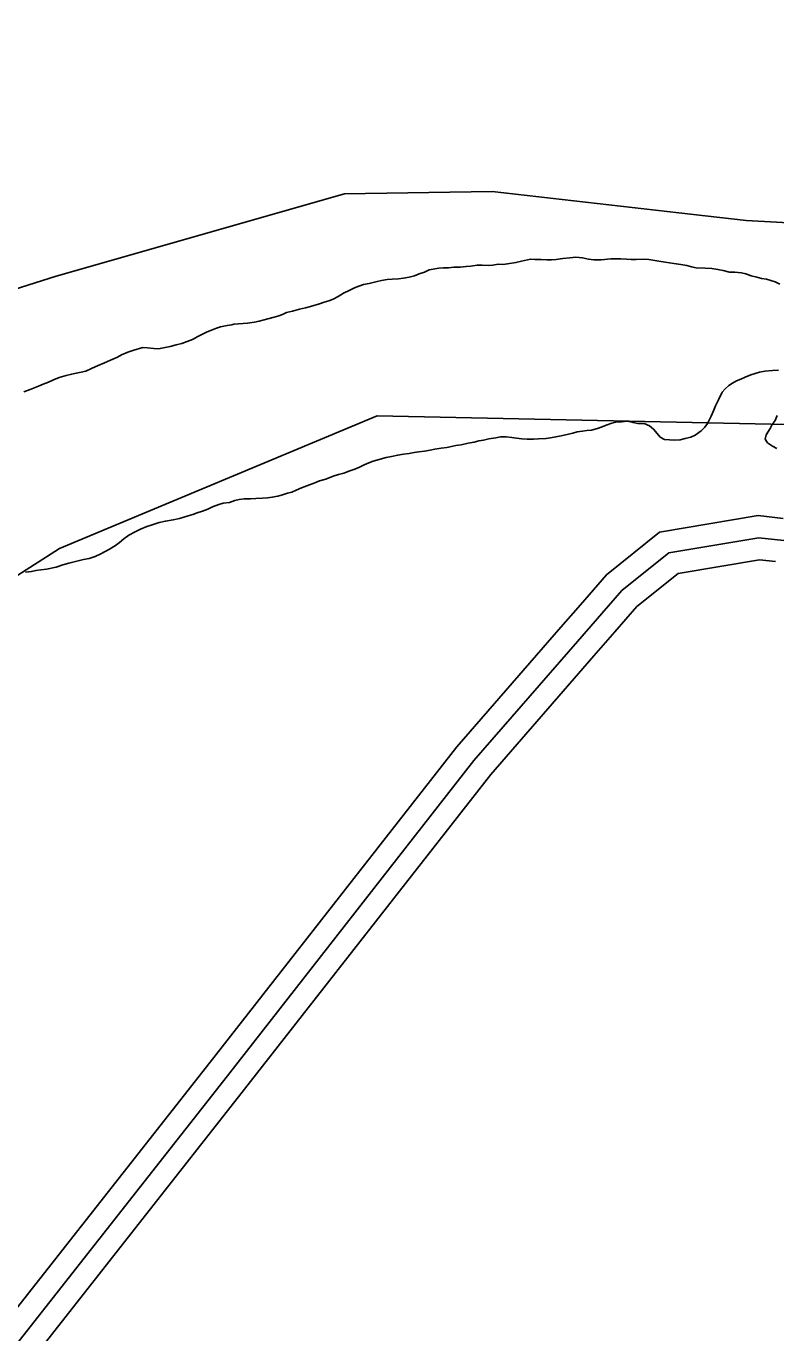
# Model space of a CAD drawing. Extents: x 3161665 to 3199565, y 885729 to 911164.
# Drawn here: x 3193713 to 3194227, y 905948 to 906843 of the extents above; entities that cross this region are included whole.
import ezdxf

# ---------------------------------------------------------------- set-up
doc = ezdxf.new("R2010")
doc.units = 0
doc.layers.add('V-ROAD-CNTR', color=7, linetype='Continuous')
doc.layers.add('V-TOPO-SHOR', color=7, linetype='Continuous')

msp = doc.modelspace()

# ---------------------------------------------------------------- linework, layer by layer
at = {"layer": 'V-ROAD-CNTR'}
for points in [[(3194093.22, 906446.7), (3194111.12, 906467.24), (3194147.53, 906496.35), (3194215.08, 906507.69), (3194232.12, 906505.84)], [(3193231.36, 905345.84), (3193307.49, 905444.34), (3193586.69, 905787.55), (3193851.39, 906123.91), (3194020.26, 906339.82), (3194091.17, 906421.53), (3194121.54, 906456.37), (3194153.86, 906482.21), (3194215.52, 906492.55), (3194314.12, 906481.89), (3194424.79, 906468.15), (3194500.02, 906448.23), (3194552.75, 906432.96), (3194605.7, 906429.47), (3194679.59, 906425.3), (3194722.51, 906417.39), (3194747.94, 906406.45), (3194811.46, 906359.43), (3195143.57, 906066.23), (3195364.6, 905881.16), (3195542.7, 905736.49), (3195997.92, 905351.12)], [(3194116.87, 906428.18), (3194131.96, 906445.49), (3194160.18, 906468.06), (3194215.96, 906477.42), (3194226.86, 906476.24)], [(3193303.62, 905463.35), (3193574.98, 905796.92), (3193839.59, 906133.17), (3194008.68, 906349.36), (3194079.85, 906431.37), (3194093.22, 906446.7)], [(3193325.29, 905442.45), (3193598.41, 905778.18), (3193863.19, 906114.65), (3194031.84, 906330.28), (3194102.49, 906411.68), (3194116.87, 906428.18)]]:
    msp.add_lwpolyline(points, dxfattribs=at)
at = {"layer": 'V-TOPO-SHOR'}
for points in [[(3193725.9, 906968.56), (3193574.34, 906739.64), (3193576.96, 906719.2), (3193583.14, 906700.53), (3193593.77, 906684.51), (3193615.05, 906664.91), (3193649.68, 906655.06), (3193695.01, 906659.41), (3193734.13, 906671.76), (3193931.52, 906728.19), (3194032.81, 906729.75), (3194160.73, 906715.25), (3194206.93, 906709.82), (3194244.24, 906707.96), (3194275.34, 906707), (3194303.77, 906703.39), (3194325.97, 906698.89), (3194343.73, 906693.52), (3194428.95, 906656.02), (3194539.05, 906620.23), (3194603.89, 906608.54), (3194665.19, 906605.74)], [(3193956.98, 906668.75), (3193960.88, 906669.48), (3193964.38, 906669.83), (3193968.66, 906669.98), (3193971.97, 906670.33), (3193975.87, 906671.06), (3193979.57, 906671.99), (3193982.89, 906673.31), (3193986.41, 906674.63), (3193989.73, 906676.15), (3193996.36, 906677.24), (3193999.47, 906677.4), (3194002.78, 906677.56), (3194006.47, 906677.9), (3194010.56, 906678.05), (3194010.95, 906678.05), (3194015.03, 906678.39), (3194018.15, 906678.74), (3194022.63, 906679.27), (3194025.93, 906679.24), (3194030.21, 906679.19), (3194033.32, 906679.34), (3194036.83, 906679.89), (3194040.13, 906679.85), (3194043.25, 906680.2), (3194049.09, 906681.11), (3194052.79, 906682.04), (3194059.03, 906683.33), (3194062.14, 906683.29), (3194066.42, 906683.24), (3194070.3, 906683), (3194073.41, 906682.97), (3194076.72, 906683.12), (3194081.2, 906683.85), (3194086.07, 906684.38), (3194090.16, 906684.72), (3194094.62, 906684.28), (3194098.89, 906683.45), (3194102.38, 906683.02), (3194107.44, 906682.96), (3194114.06, 906683.67), (3194117.36, 906683.63), (3194120.86, 906683.59), (3194124.94, 906683.35), (3194128.05, 906683.31), (3194131.36, 906683.27), (3194136.41, 906683.41), (3194140.1, 906683.17), (3194146.9, 906682.13), (3194151.36, 906681.3), (3194157.38, 906680.45), (3194162.04, 906679.81), (3194166.11, 906678.99), (3194169.4, 906678.17), (3194172.51, 906677.55), (3194178.73, 906677.29), (3194183.39, 906677.04), (3194187.47, 906676.41), (3194188.63, 906676.01), (3194191.15, 906675.59), (3194195.42, 906674.57), (3194199.11, 906674.53), (3194203.58, 906674.08), (3194206.68, 906673.47), (3194210.36, 906672.06), (3194214.24, 906671.05), (3194217.34, 906670.23), (3194220.83, 906669.8), (3194226.64, 906667.79), (3194229.93, 906666.2)], [(3193711.91, 906592.62), (3193716.2, 906594.13), (3193721.87, 906596.4), (3193725.19, 906597.72), (3193728.9, 906599.23), (3193732.22, 906600.75), (3193736.13, 906602.26), (3193741.01, 906603.76), (3193744.71, 906604.69), (3193747.83, 906605.24), (3193751.14, 906605.98), (3193754.46, 906606.72), (3193758.37, 906608.42), (3193762.86, 906610.51), (3193767.16, 906612.41), (3193771.27, 906614.3), (3193776.15, 906616.38), (3193778.89, 906617.91), (3193783.19, 906619.8), (3193787.29, 906621.12), (3193793.53, 906622.99), (3193796.64, 906622.76), (3193800.91, 906622.32), (3193804.21, 906622.09), (3193807.52, 906622.63), (3193812.2, 906623.55), (3193816.3, 906624.67), (3193820.2, 906625.6), (3193827.42, 906628.43), (3193831.14, 906630.53), (3193834.27, 906632.05), (3193837.59, 906633.57), (3193840.52, 906634.89), (3193843.84, 906636.22), (3193846.77, 906637.16), (3193851.25, 906638.08), (3193854.37, 906638.43), (3193855.73, 906638.8), (3193862.15, 906639.31), (3193865.27, 906639.67), (3193869.94, 906640.2), (3193873.06, 906640.94), (3193876.57, 906641.87), (3193882.62, 906643.35), (3193885.93, 906644.48), (3193889.06, 906645.62), (3193891.99, 906646.94), (3193896.08, 906647.87), (3193900.76, 906649.17), (3193904.86, 906650.1), (3193908.37, 906651.03), (3193914.42, 906652.91), (3193917.74, 906654.03), (3193920.86, 906654.97), (3193923.79, 906656.1), (3193927.3, 906657.81), (3193931.03, 906660.1), (3193935.33, 906662.19), (3193938.46, 906663.71), (3193941.39, 906665.04), (3193944.7, 906665.97), (3193948.41, 906666.71), (3193953.08, 906667.82), (3193956.98, 906668.75)], [(3194209.97, 906604.21), (3194206.06, 906602.51), (3194203.13, 906601.18), (3194200.2, 906600.05), (3194197.46, 906598.52), (3194194.91, 906596.8), (3194192.36, 906594.69), (3194190.39, 906592.19), (3194187.8, 906587.16), (3194185.81, 906582.91), (3194184.41, 906579.62), (3194182.81, 906575.75), (3194180.23, 906570.72), (3194178.45, 906568.22), (3194175.89, 906565.72), (3194171.97, 906562.85), (3194168.84, 906561.52), (3194165.14, 906560.59), (3194161.63, 906559.66), (3194157.74, 906559.32), (3194154.24, 906559.55), (3194150.94, 906559.78), (3194147.85, 906561.57), (3194145.93, 906563.92), (3194143.44, 906566.87), (3194140.55, 906569.24), (3194136.87, 906570.83), (3194132.59, 906570.88), (3194129.3, 906571.5), (3194125.61, 906572.32), (3194121.72, 906571.98), (3194118.41, 906572.02), (3194114.9, 906571.08), (3194111, 906569.77), (3194108.07, 906568.64), (3194104.95, 906567.5), (3194100.85, 906566.19), (3194097.74, 906566.03), (3194094.62, 906565.49), (3194091.12, 906565.14), (3194087.99, 906564.2), (3194085.07, 906563.46), (3194080, 906562.35), (3194076.49, 906561.61), (3194072.79, 906561.07), (3194069.68, 906560.52), (3194064.62, 906560.39), (3194061.11, 906560.04), (3194056.84, 906560.08), (3194053.15, 906560.32), (3194049.46, 906560.75), (3194046.16, 906561.18), (3194042.28, 906561.61), (3194038.58, 906561.66), (3194035.27, 906561.11), (3194030.59, 906560.39), (3194026.89, 906559.46), (3194023.77, 906558.91), (3194020.46, 906557.98), (3194016.37, 906557.44), (3194011.49, 906556.33), (3194007.99, 906555.79), (3194004.87, 906555.04), (3194001.75, 906554.5), (3193997.86, 906553.96), (3193993.57, 906553.23), (3193990.26, 906552.49), (3193986.36, 906551.95), (3193982.47, 906551.41), (3193979.35, 906550.86), (3193975.85, 906550.32), (3193971.95, 906549.78), (3193968.06, 906549.24), (3193963.77, 906548.32), (3193960.07, 906547.59), (3193951.28, 906544.96), (3193948.36, 906543.83), (3193945.04, 906542.51), (3193941.91, 906540.99), (3193938.59, 906539.47), (3193935.27, 906538.34), (3193931.17, 906536.84), (3193927.46, 906535.91), (3193923.76, 906534.78), (3193918.87, 906532.7), (3193914.58, 906531.58), (3193911.26, 906530.26), (3193907.55, 906528.75), (3193902.08, 906526.67), (3193898.56, 906525.16), (3193895.63, 906523.83), (3193892.51, 906523.09), (3193889.2, 906521.96), (3193885.88, 906521.02), (3193882.17, 906520.29), (3193878.87, 906519.94), (3193875.36, 906519.59), (3193870.89, 906519.45), (3193867.19, 906519.29), (3193862.91, 906519.15), (3193859.41, 906518.8)], [(3194229.06, 906607.49), (3194224.98, 906607.15), (3194219.52, 906606.63), (3194216.02, 906606.09), (3194212.9, 906605.15), (3194209.97, 906604.21)], [(3197261.66, 905150.34), (3197052.88, 905644.64), (3196969.45, 905753.07), (3196711.64, 905929.22), (3195837.34, 906264.32), (3195445.7, 906465.08), (3195094.54, 906590.8), (3194795.59, 906558.21), (3193954.03, 906576.2), (3193736.24, 906485.14), (3193060.94, 906053.14), (3192933.83, 905895.25)], [(3194227.86, 906553.65), (3194224.77, 906555.24), (3194221.49, 906557.61), (3194219.77, 906560.16), (3194220.58, 906563.07), (3194223.16, 906567.32), (3194224.74, 906570.21), (3194226.72, 906572.91), (3194228.12, 906576.4)], [(3193859.41, 906518.8), (3193856.48, 906518.06), (3193852.78, 906516.74), (3193848.49, 906516.2), (3193845.57, 906515.26), (3193841.27, 906513.76), (3193837.95, 906512.24), (3193834.24, 906510.73), (3193830.73, 906509.6), (3193827.6, 906508.47), (3193824.48, 906507.54), (3193818.63, 906505.66), (3193814.14, 906504.74), (3193808.89, 906504.02), (3193804.59, 906502.9), (3193799.13, 906501.22), (3193796.2, 906500.28), (3193791.91, 906498.38), (3193788.19, 906496.67), (3193783.89, 906494.39), (3193780.36, 906491.71), (3193777.41, 906489.41), (3193774.67, 906487.3), (3193770.56, 906484.82), (3193764.69, 906481.58), (3193760.78, 906479.68), (3193756.68, 906478.37), (3193752.78, 906477.64), (3193748.3, 906476.52), (3193742.64, 906475.23), (3193738.74, 906473.91), (3193734.06, 906472.41), (3193727.43, 906471.12), (3193723.54, 906470.59), (3193720.23, 906470.04), (3193717.11, 906469.49), (3193713.02, 906468.95)]]:
    msp.add_lwpolyline(points, dxfattribs=at)

doc.saveas('drawing.dxf')
